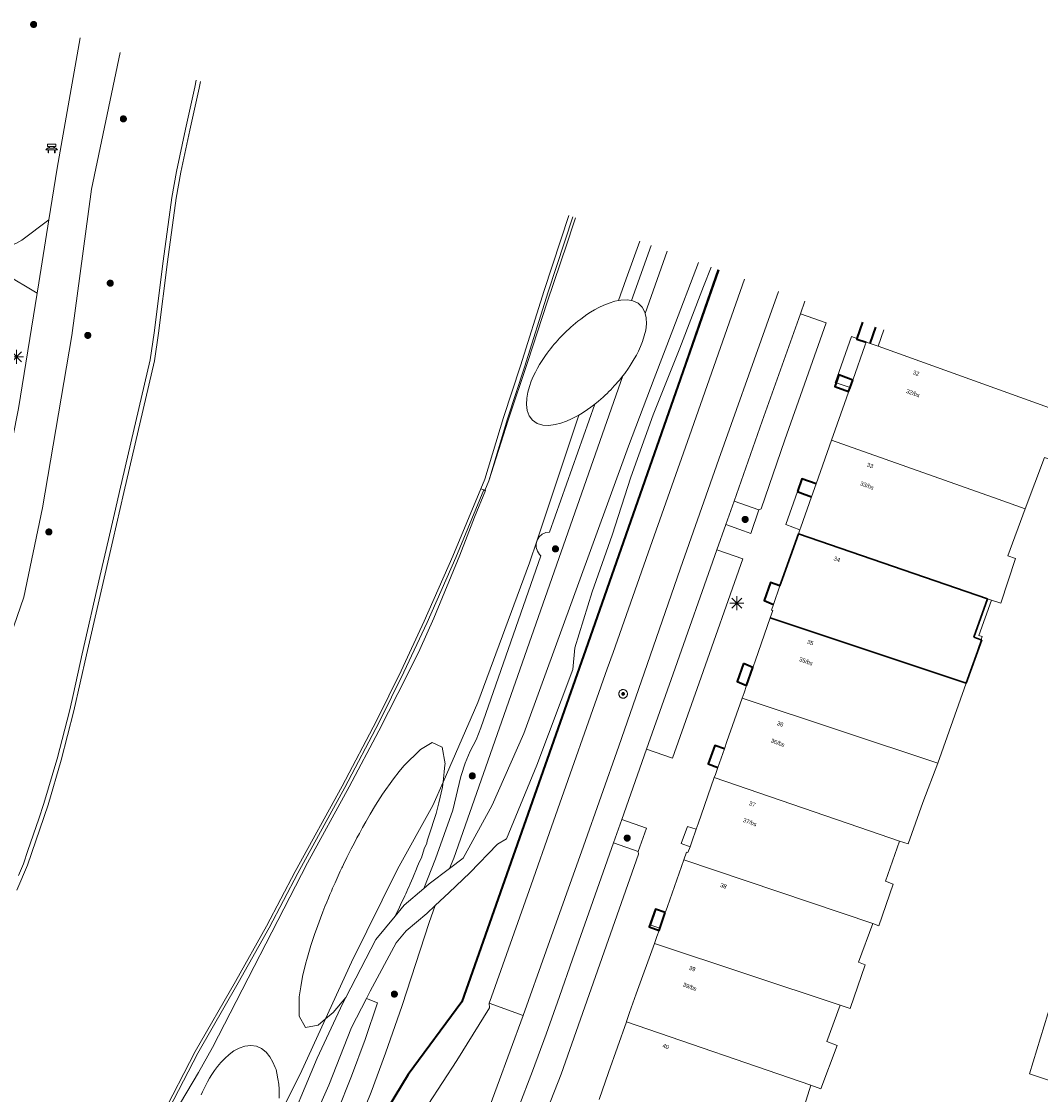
# Model space of a CAD drawing. Header units: metres. Extents: x 135779 to 137489, y 452643 to 455118.
# Tile 476 of 489: x 137075 to 137148, y 454844 to 454922. Entities that reach past the tile are written whole.
import ezdxf
from ezdxf.enums import TextEntityAlignment as Align

# ---------------------------------------------------------------- set-up
doc = ezdxf.new("R2010")
doc.units = ezdxf.units.M
doc.linetypes.add('DGN_Style_3', pattern=[78.572352, 56.123108, -22.449243])
doc.linetypes.add('DGN_Style_4', pattern=[89.853097, 44.898487, -22.449243, 0.056123, -22.449243])
for name, color, linetype, lineweight in [('KTop_BTD_Groenvoorziening', 62, 'Continuous', 13), ('KTop_GBI_Toegangstrap', 40, 'Continuous', 40), ('KTop_NAR_Huisnummer tijdelijk (t)', 7, 'Continuous', 13), ('KTop_OTD_Half verhard', 15, 'Continuous', 13), ('KTop_PAL_Lichtmast', 40, 'Continuous', 13), ('KTop_PND_Grondvlaksituatie van BAG-pand [tachy]', 1, 'Continuous', 13), ('KTop_PND_Pandscheiding', 40, 'Continuous', 13), ('KTop_PND_Voorlopige_pandgeometrie', 1, 'DGN_Style_3', 30), ('KTop_PUT_Inspectie- of rioolput', 15, 'Continuous', 13), ('KTop_SHD_Hek (l)', 15, 'DGN_Style_4', 40), ('KTop_SHD_Kademuur', 16, 'Continuous', 13), ('KTop_STM_Bank', 40, 'Continuous', 13), ('KTop_VGO_Boom', 92, 'Continuous', 13), ('KTop_WGD_Parkeervlak', 251, 'Continuous', 13), ('KTop_WGD_Rijbaan_Lokale weg', 251, 'Continuous', 13), ('KTop_WGD_Voetpad', 251, 'Continuous', 13)]:
    doc.layers.add(name, color=color, linetype=linetype, lineweight=lineweight)
doc.styles.add('Style-ROVUCURSIEF', font='ROVUCURSIEF.shx')

# ---------------------------------------------------------------- blocks, each defined once
blk = doc.blocks.new('PAL_Lichtmast')
at = {"layer": 'KTop_PAL_Lichtmast'}
for p, q in [((-0.354, -0.354), (0.354, 0.354)), ((0.354, -0.354), (-0.354, 0.354)), ((0, -0.5), (0, 0.5)), ((-0.5, 0), (0.5, 0))]:
    blk.add_line(p, q, dxfattribs=at)
blk = doc.blocks.new('PUT_Inspectie-_of_rioolput')
at = {"layer": 'KTop_PUT_Inspectie- of rioolput', "flags": 128}
for points in [[(0.31, 0), (0.308, 0.032), (0.303, 0.064), (0.294, 0.095), (0.283, 0.126), (0.268, 0.155), (0.25, 0.182), (0.23, 0.207), (0.207, 0.23), (0.182, 0.25), (0.154, 0.268), (0.126, 0.283), (0.095, 0.294), (0.064, 0.303), (0.032, 0.308), (0, 0.309), (-0.032, 0.308), (-0.064, 0.303), (-0.096, 0.294), (-0.126, 0.283), (-0.155, 0.268), (-0.182, 0.25), (-0.207, 0.23), (-0.23, 0.207), (-0.25, 0.182), (-0.268, 0.154), (-0.283, 0.126), (-0.294, 0.095), (-0.303, 0.064), (-0.308, 0.032), (-0.309, 0), (-0.308, -0.032), (-0.303, -0.064), (-0.294, -0.096), (-0.283, -0.126), (-0.268, -0.155), (-0.25, -0.182), (-0.23, -0.207), (-0.207, -0.23), (-0.182, -0.25), (-0.155, -0.268), (-0.126, -0.283), (-0.096, -0.294), (-0.064, -0.303), (-0.032, -0.308), (0, -0.309), (0.032, -0.308), (0.064, -0.303), (0.095, -0.294), (0.126, -0.283), (0.155, -0.268), (0.182, -0.25), (0.207, -0.23), (0.23, -0.207), (0.25, -0.182), (0.268, -0.155), (0.283, -0.126), (0.294, -0.096), (0.303, -0.064), (0.308, -0.032), (0.31, 0)], [(0.095, 0), (0.094, 0.009), (0.092, 0.019), (0.09, 0.029), (0.086, 0.038), (0.082, 0.047), (0.076, 0.055), (0.07, 0.063), (0.063, 0.07), (0.055, 0.076), (0.047, 0.082), (0.038, 0.086), (0.029, 0.09), (0.019, 0.092), (0.009, 0.094), (0, 0.094), (-0.01, 0.094), (-0.02, 0.092), (-0.029, 0.09), (-0.039, 0.086), (-0.048, 0.082), (-0.056, 0.076), (-0.064, 0.07), (-0.071, 0.063), (-0.077, 0.055), (-0.082, 0.047), (-0.087, 0.038), (-0.09, 0.029), (-0.093, 0.019), (-0.094, 0.009), (-0.095, 0), (-0.094, -0.01), (-0.093, -0.02), (-0.09, -0.029), (-0.087, -0.039), (-0.082, -0.048), (-0.077, -0.056), (-0.071, -0.064), (-0.064, -0.071), (-0.056, -0.077), (-0.047, -0.082), (-0.039, -0.087), (-0.029, -0.09), (-0.02, -0.093), (-0.01, -0.094), (0, -0.095), (0.009, -0.094), (0.019, -0.093), (0.029, -0.09), (0.038, -0.087), (0.047, -0.082), (0.055, -0.077), (0.063, -0.071), (0.07, -0.064), (0.076, -0.056), (0.082, -0.047), (0.086, -0.039), (0.09, -0.029), (0.092, -0.02), (0.094, -0.01), (0.095, 0)], [(0.035, 0), (0.034, 0.003), (0.034, 0.007), (0.033, 0.01), (0.031, 0.014), (0.03, 0.017), (0.028, 0.02), (0.026, 0.023), (0.023, 0.026), (0.02, 0.028), (0.017, 0.03), (0.014, 0.031), (0.01, 0.033), (0.007, 0.034), (0.003, 0.034), (0, 0.034), (-0.004, 0.034), (-0.007, 0.034), (-0.011, 0.033), (-0.014, 0.031), (-0.018, 0.03), (-0.021, 0.028), (-0.023, 0.026), (-0.026, 0.023), (-0.028, 0.02), (-0.03, 0.017), (-0.032, 0.014), (-0.033, 0.01), (-0.034, 0.007), (-0.035, 0.003), (-0.035, 0), (-0.035, -0.004), (-0.034, -0.007), (-0.033, -0.011), (-0.032, -0.014), (-0.03, -0.018), (-0.028, -0.021), (-0.026, -0.023), (-0.023, -0.026), (-0.021, -0.028), (-0.017, -0.03), (-0.014, -0.032), (-0.011, -0.033), (-0.007, -0.034), (-0.004, -0.035), (0, -0.035), (0.003, -0.035), (0.007, -0.034), (0.01, -0.033), (0.014, -0.032), (0.017, -0.03), (0.02, -0.028), (0.023, -0.026), (0.026, -0.023), (0.028, -0.021), (0.03, -0.017), (0.031, -0.014), (0.033, -0.011), (0.034, -0.007), (0.034, -0.004), (0.035, 0)], [(0.01, 0.02), (0.007, 0.02), (0.005, 0.021), (0.003, 0.022), (0.001, 0.022), (-0.001, 0.022), (-0.004, 0.022), (-0.006, 0.021), (-0.008, 0.02), (-0.01, 0.019), (-0.012, 0.018), (-0.014, 0.017), (-0.016, 0.015), (-0.017, 0.013), (-0.019, 0.012), (-0.02, 0.009), (-0.021, 0.007), (-0.022, 0.005), (-0.022, 0.003), (-0.022, 0.001), (-0.022, -0.001), (-0.022, -0.004), (-0.022, -0.006), (-0.021, -0.008), (-0.02, -0.01), (-0.019, -0.012), (-0.017, -0.014), (-0.016, -0.016), (-0.014, -0.017), (-0.012, -0.019), (-0.01, -0.02), (-0.008, -0.021), (-0.006, -0.022), (-0.003, -0.022), (-0.001, -0.022), (0.001, -0.022), (0.003, -0.022), (0.005, -0.022), (0.008, -0.021), (0.01, -0.02), (0.012, -0.019), (0.014, -0.017), (0.015, -0.016), (0.017, -0.014), (0.018, -0.012), (0.02, -0.01), (0.02, -0.008), (0.021, -0.006), (0.022, -0.003), (0.022, -0.001), (0.022, 0.001), (0.022, 0.003), (0.021, 0.005), (0.02, 0.008), (0.019, 0.01), (0.018, 0.012), (0.017, 0.014), (0.015, 0.015), (0.013, 0.017), (0.012, 0.018), (0.01, 0.02)]]:
    blk.add_lwpolyline(points, dxfattribs=at)
blk = doc.blocks.new('STM_Bank')
at = {"layer": 'KTop_STM_Bank'}
for p, q in [((-0.416, -0.089), (-0.298, 0.019)), ((-0.298, 0.314), (0.298, 0.314)), ((-0.298, 0.143), (-0.298, 0.314)), ((-0.2, 0.143), (-0.298, 0.143)), ((-0.298, 0.019), (-0.2, 0.019)), ((-0.2, 0.019), (-0.2, 0.143)), ((0.157, 0.143), (-0.154, 0.143)), ((-0.154, 0.143), (-0.154, 0.019)), ((-0.154, 0.019), (0.157, 0.019)), ((0.157, 0.019), (0.157, 0.143)), ((0.298, 0.143), (0.203, 0.143)), ((0.203, 0.143), (0.203, 0.019)), ((0.203, 0.019), (0.298, 0.019)), ((0.298, 0.314), (0.298, 0.143)), ((0.298, 0.019), (0.416, -0.089)), ((-0.259, -0.089), (-0.416, -0.089)), ((-0.259, -0.315), (-0.259, -0.089)), ((-0.213, -0.315), (-0.259, -0.315)), ((0.216, -0.089), (-0.213, -0.089)), ((-0.213, -0.089), (-0.213, -0.315)), ((0.216, -0.305), (0.216, -0.089)), ((0.259, -0.305), (0.216, -0.305)), ((0.416, -0.089), (0.259, -0.089)), ((0.259, -0.089), (0.259, -0.305))]:
    blk.add_line(p, q, dxfattribs=at)
blk = doc.blocks.new('VGO_Boom')
at = {"layer": 'KTop_VGO_Boom', "flags": 128}
for points in [[(0.215, 0), (0.214, 0.022), (0.21, 0.045), (0.204, 0.066), (0.196, 0.087), (0.186, 0.108), (0.174, 0.126), (0.16, 0.144), (0.144, 0.16), (0.126, 0.174), (0.107, 0.186), (0.087, 0.196), (0.066, 0.204), (0.045, 0.21), (0.022, 0.214), (-0.001, 0.215), (-0.023, 0.214), (-0.045, 0.21), (-0.067, 0.204), (-0.088, 0.196), (-0.108, 0.186), (-0.127, 0.174), (-0.144, 0.16), (-0.16, 0.144), (-0.174, 0.126), (-0.187, 0.107), (-0.197, 0.087), (-0.205, 0.066), (-0.211, 0.045), (-0.214, 0.022), (-0.215, -0.001), (-0.214, -0.023), (-0.211, -0.045), (-0.205, -0.067), (-0.197, -0.088), (-0.187, -0.108), (-0.174, -0.127), (-0.16, -0.144), (-0.144, -0.16), (-0.127, -0.174), (-0.108, -0.187), (-0.088, -0.197), (-0.067, -0.205), (-0.045, -0.211), (-0.023, -0.214), (0, -0.215), (0.022, -0.214), (0.045, -0.211), (0.066, -0.205), (0.087, -0.197), (0.108, -0.187), (0.126, -0.174), (0.144, -0.16), (0.16, -0.144), (0.174, -0.127), (0.186, -0.108), (0.196, -0.088), (0.204, -0.067), (0.21, -0.045), (0.214, -0.023), (0.215, -0.001)], [(0.155, 0), (0.154, 0.016), (0.152, 0.032), (0.147, 0.048), (0.142, 0.063), (0.134, 0.078), (0.125, 0.091), (0.115, 0.104), (0.104, 0.115), (0.091, 0.125), (0.077, 0.134), (0.063, 0.142), (0.048, 0.147), (0.032, 0.152), (0.016, 0.154), (-0.001, 0.155), (-0.017, 0.154), (-0.033, 0.152), (-0.048, 0.147), (-0.064, 0.142), (-0.078, 0.134), (-0.092, 0.125), (-0.104, 0.115), (-0.116, 0.104), (-0.126, 0.091), (-0.135, 0.077), (-0.142, 0.063), (-0.148, 0.048), (-0.152, 0.032), (-0.155, 0.016), (-0.155, -0.001), (-0.155, -0.017), (-0.152, -0.033), (-0.148, -0.048), (-0.142, -0.064), (-0.135, -0.078), (-0.126, -0.092), (-0.116, -0.104), (-0.104, -0.116), (-0.092, -0.126), (-0.078, -0.135), (-0.064, -0.142), (-0.048, -0.148), (-0.033, -0.152), (-0.017, -0.155), (0, -0.155), (0.016, -0.155), (0.032, -0.152), (0.048, -0.148), (0.063, -0.142), (0.078, -0.135), (0.091, -0.126), (0.104, -0.116), (0.115, -0.104), (0.125, -0.092), (0.134, -0.078), (0.142, -0.064), (0.147, -0.048), (0.152, -0.033), (0.154, -0.017), (0.155, -0.001)], [(0.095, 0), (0.094, 0.01), (0.093, 0.02), (0.09, 0.029), (0.087, 0.039), (0.082, 0.048), (0.077, 0.056), (0.071, 0.064), (0.064, 0.071), (0.056, 0.077), (0.047, 0.082), (0.039, 0.087), (0.029, 0.09), (0.02, 0.093), (0.01, 0.094), (-0.001, 0.095), (-0.01, 0.094), (-0.02, 0.093), (-0.03, 0.09), (-0.039, 0.087), (-0.048, 0.082), (-0.056, 0.077), (-0.064, 0.071), (-0.071, 0.064), (-0.077, 0.056), (-0.083, 0.047), (-0.087, 0.039), (-0.091, 0.029), (-0.093, 0.02), (-0.095, 0.01), (-0.095, -0.001), (-0.095, -0.01), (-0.093, -0.02), (-0.091, -0.03), (-0.087, -0.039), (-0.083, -0.048), (-0.077, -0.056), (-0.071, -0.064), (-0.064, -0.071), (-0.056, -0.077), (-0.048, -0.083), (-0.039, -0.087), (-0.03, -0.091), (-0.02, -0.093), (-0.01, -0.095), (0, -0.095), (0.01, -0.095), (0.02, -0.093), (0.029, -0.091), (0.039, -0.087), (0.048, -0.083), (0.056, -0.077), (0.064, -0.071), (0.071, -0.064), (0.077, -0.056), (0.082, -0.048), (0.087, -0.039), (0.09, -0.03), (0.093, -0.02), (0.094, -0.01), (0.095, -0.001)], [(0.035, 0), (0.035, 0.004), (0.034, 0.007), (0.033, 0.011), (0.032, 0.014), (0.03, 0.018), (0.028, 0.021), (0.026, 0.023), (0.023, 0.026), (0.021, 0.028), (0.017, 0.03), (0.014, 0.032), (0.011, 0.033), (0.007, 0.034), (0.004, 0.035), (-0.001, 0.035), (-0.004, 0.035), (-0.008, 0.034), (-0.011, 0.033), (-0.015, 0.032), (-0.018, 0.03), (-0.021, 0.028), (-0.024, 0.026), (-0.027, 0.023), (-0.029, 0.021), (-0.031, 0.017), (-0.032, 0.014), (-0.034, 0.011), (-0.035, 0.007), (-0.035, 0.004), (-0.035, -0.001), (-0.035, -0.004), (-0.035, -0.008), (-0.034, -0.011), (-0.032, -0.015), (-0.031, -0.018), (-0.029, -0.021), (-0.027, -0.024), (-0.024, -0.027), (-0.021, -0.029), (-0.018, -0.031), (-0.015, -0.032), (-0.011, -0.034), (-0.008, -0.035), (-0.004, -0.035), (0, -0.035), (0.004, -0.035), (0.007, -0.035), (0.011, -0.034), (0.014, -0.032), (0.018, -0.031), (0.021, -0.029), (0.023, -0.027), (0.026, -0.024), (0.028, -0.021), (0.03, -0.018), (0.032, -0.015), (0.033, -0.011), (0.034, -0.008), (0.035, -0.004), (0.035, 0)]]:
    blk.add_lwpolyline(points, dxfattribs=at)

msp = doc.modelspace()

# ---------------------------------------------------------------- linework, layer by layer
at = {"layer": 'KTop_BTD_Groenvoorziening', "flags": 128}
for points in [[(137114.635, 454907.542), (137114.464, 454907.043), (137114.035, 454905.73), (137112.587, 454901.48), (137111.192, 454897.212), (137109.787, 454892.988), (137108.398, 454888.638)], [(137117.733, 454901.597), (137118.287, 454903.166), (137119.265, 454905.859)], [(137118.658, 454901.593), (137120.066, 454905.568)], [(137119.647, 454900.67), (137121.222, 454905.148)], [(137117.733, 454901.597), (137117.461, 454901.545), (137117.045, 454901.418), (137116.662, 454901.265), (137116.312, 454901.098), (137115.996, 454900.927), (137115.71, 454900.756), (137115.452, 454900.589), (137115.218, 454900.426), (137115.004, 454900.269), (137114.807, 454900.117), (137114.625, 454899.969), (137114.456, 454899.826), (137114.297, 454899.687), (137114.146, 454899.55), (137114.003, 454899.416), (137113.865, 454899.282), (137113.733, 454899.15), (137113.604, 454899.017), (137113.477, 454898.882), (137113.352, 454898.746), (137113.229, 454898.606), (137113.105, 454898.463), (137112.981, 454898.314), (137112.856, 454898.158), (137112.729, 454897.995), (137112.599, 454897.821), (137112.466, 454897.637), (137112.33, 454897.438), (137112.189, 454897.223), (137112.045, 454896.989), (137111.897, 454896.732), (137111.746, 454896.45), (137111.595, 454896.139), (137111.448, 454895.795), (137111.313, 454895.419), (137111.198, 454895.01), (137111.12, 454894.576), (137111.097, 454894.13), (137111.15, 454893.696), (137111.295, 454893.304), (137111.54, 454892.985), (137111.875, 454892.762), (137112.276, 454892.643), (137112.713, 454892.62), (137113.156, 454892.673), (137113.584, 454892.78), (137113.984, 454892.922), (137114.351, 454893.083), (137114.683, 454893.253), (137114.876, 454893.362)], [(137118.658, 454901.593), (137118.341, 454901.645), (137117.898, 454901.628), (137117.733, 454901.597)], [(137119.647, 454900.67), (137119.623, 454900.773), (137119.428, 454901.132), (137119.136, 454901.405), (137118.764, 454901.576), (137118.658, 454901.593)], [(137118.041, 454896.188), (137118.169, 454896.356), (137118.435, 454896.727), (137118.561, 454896.922), (137118.716, 454897.157), (137118.862, 454897.402), (137119.012, 454897.671), (137119.163, 454897.967), (137119.312, 454898.294), (137119.455, 454898.655), (137119.581, 454899.048), (137119.68, 454899.471), (137119.733, 454899.913), (137119.721, 454900.356), (137119.647, 454900.67)], [(137105.575, 454860.747), (137105.87, 454861.48), (137118.041, 454896.188)], [(137118.041, 454896.188), (137117.79, 454895.877), (137117.419, 454895.451), (137117.293, 454895.316), (137117.166, 454895.182), (137117.035, 454895.05), (137116.9, 454894.917), (137116.76, 454894.783), (137116.613, 454894.648), (137116.294, 454894.369), (137116.02, 454894.145)], [(137116.02, 454894.145), (137112.76, 454884.94), (137112.486, 454884.9), (137112.234, 454884.784), (137112.026, 454884.601), (137111.879, 454884.367)], [(137114.876, 454893.362), (137114.984, 454893.424), (137115.255, 454893.594), (137115.501, 454893.759), (137115.725, 454893.919), (137115.93, 454894.074), (137116.02, 454894.145)], [(137114.876, 454893.362), (137111.879, 454884.367)], [(137108.109, 454887.942), (137108.146, 454887.927), (137107.363, 454886.015), (137106.315, 454883.279), (137104.449, 454878.757), (137103.431, 454876.5), (137102.552, 454874.695), (137100.478, 454870.643), (137098.35, 454866.619), (137095.345, 454861.147), (137088.515, 454847.864), (137087.498, 454846.057), (137079.127, 454831.959), (137070.516, 454817.617)], [(137103.714, 454859.3), (137104.558, 454861.444), (137105.808, 454864.939), (137106.377, 454867.362), (137106.397, 454867.433), (137106.69, 454868.319), (137107.058, 454869.176), (137107.472, 454870), (137107.824, 454870.852), (137112.146, 454883.233), (137112.046, 454883.329), (137111.891, 454883.559), (137111.808, 454883.823), (137111.804, 454884.1), (137111.879, 454884.367)], [(137111.879, 454884.367), (137111.317, 454882.727), (137107.614, 454872.685), (137105.104, 454866.952)], [(137096.641, 454849.922), (137096.117, 454849.48), (137095.199, 454849.309), (137094.741, 454850.122), (137094.745, 454851.519), (137094.881, 454852.224), (137094.991, 454852.961), (137095.236, 454853.958), (137095.301, 454854.198), (137095.599, 454855.198), (137095.863, 454855.998), (137096.091, 454856.644), (137096.287, 454857.174), (137096.457, 454857.618), (137096.606, 454857.997), (137096.739, 454858.325), (137096.858, 454858.613), (137096.966, 454858.872), (137097.065, 454859.106), (137097.158, 454859.32), (137097.245, 454859.52), (137097.328, 454859.707), (137097.407, 454859.884), (137097.484, 454860.055), (137097.559, 454860.22), (137097.633, 454860.381), (137097.707, 454860.54), (137097.781, 454860.699), (137097.822, 454860.777), (137097.856, 454860.858), (137097.933, 454861.02), (137098.013, 454861.185), (137098.096, 454861.357), (137098.183, 454861.536), (137098.277, 454861.724), (137098.378, 454861.926), (137098.487, 454862.143), (137098.609, 454862.38), (137098.745, 454862.642), (137098.9, 454862.935), (137099.079, 454863.269), (137099.29, 454863.653), (137099.315, 454863.695), (137099.544, 454864.104), (137099.856, 454864.641), (137100.249, 454865.29), (137100.753, 454866.081), (137101.531, 454867.184), (137101.935, 454867.729), (137102.29, 454868.117), (137103.471, 454869.307), (137104.324, 454869.792), (137105.037, 454869.459), (137105.242, 454868.277), (137105.238, 454868.203), (137105.104, 454866.952)], [(137096.641, 454849.922), (137098.505, 454853.998), (137101.826, 454860.685), (137104.37, 454865.276), (137105.104, 454866.952)], [(137105.104, 454866.952), (137105.088, 454866.807), (137105.05, 454866.601), (137104.796, 454865.454), (137104.606, 454864.704), (137104.486, 454864.338), (137104.204, 454863.444), (137103.959, 454862.727), (137103.928, 454862.553), (137103.748, 454862.143), (137103.553, 454861.519), (137103.406, 454861.249), (137103.266, 454860.898), (137103.14, 454860.591), (137103.027, 454860.318), (137102.923, 454860.073), (137102.828, 454859.849), (137102.738, 454859.643), (137102.653, 454859.45), (137102.572, 454859.268), (137102.494, 454859.094), (137102.419, 454858.926), (137102.344, 454858.764), (137102.27, 454858.604), (137102.122, 454858.286), (137102.046, 454858.126), (137101.968, 454857.962), (137101.886, 454857.794), (137101.801, 454857.619), (137101.711, 454857.436), (137101.652, 454857.317)], [(137104.54, 454858.067), (137104.1, 454856.86), (137102.16, 454850.88), (137100.96, 454847.46), (137099.92, 454844.65), (137098.8, 454841.87), (137097.61, 454839.12), (137096.34, 454836.4), (137095.237, 454834.183), (137094.421, 454832.6), (137093.117, 454830.016), (137091.743, 454827.469), (137090.298, 454824.96), (137088.785, 454822.493), (137087.204, 454820.068), (137086.671, 454819.294), (137085.951, 454818.159)], [(137084.019, 454818.833), (137084.294, 454819.149), (137085.466, 454820.675), (137086.574, 454822.248), (137087.615, 454823.866), (137089.131, 454826.49), (137091.054, 454829.962), (137092.908, 454833.472), (137094.69, 454837.019), (137096.528, 454841.001), (137097.482, 454843.204), (137098.525, 454845.801), (137099.494, 454848.428), (137100.388, 454851.081), (137099.584, 454851.382)], [(137096.641, 454849.922), (137097.185, 454850.381), (137098.099, 454851.456)], [(137093.145, 454842.607), (137094.822, 454845.946), (137096.641, 454849.922)], [(137093.318, 454844.22), (137093.319, 454844.536), (137093.307, 454844.873), (137093.278, 454845.232), (137093.226, 454845.611), (137093.145, 454846.007), (137093.104, 454846.273), (137093.027, 454846.413), (137092.864, 454846.814), (137092.648, 454847.194), (137092.375, 454847.526), (137092.047, 454847.786), (137091.673, 454847.95), (137091.267, 454848.008), (137090.852, 454847.961), (137090.445, 454847.823), (137090.061, 454847.615), (137089.71, 454847.36), (137089.396, 454847.078), (137089.117, 454846.785), (137088.873, 454846.49), (137088.658, 454846.201), (137088.47, 454845.921), (137088.305, 454845.652), (137088.158, 454845.394), (137088.027, 454845.148), (137087.91, 454844.911), (137087.805, 454844.684), (137087.709, 454844.464)]]:
    msp.add_lwpolyline(points, dxfattribs=at)
at = {"layer": 'KTop_GBI_Toegangstrap', "flags": 128}
for points in [[(137135.284, 454900.038), (137134.873, 454898.87)], [(137135.836, 454898.506), (137136.241, 454899.691)], [(137134.873, 454898.87), (137134.859, 454898.831), (137135.54, 454898.61)], [(137134.574, 454895.876), (137133.771, 454896.182), (137133.584, 454896.253), (137133.377, 454895.666)], [(137133.377, 454895.666), (137133.286, 454895.407), (137134.281, 454895.047), (137134.385, 454895.34)], [(137134.385, 454895.34), (137134.574, 454895.876)], [(137131.934, 454888.407), (137130.92, 454888.782), (137130.593, 454887.851)], [(137130.593, 454887.851), (137130.781, 454887.782), (137131.606, 454887.479)], [(137129.34, 454881.066), (137128.66, 454881.324), (137128.193, 454880.008), (137128.871, 454879.739)], [(137126.705, 454875.482), (137126.258, 454874.186), (137126.94, 454873.906)], [(137126.94, 454873.906), (137127.397, 454875.208), (137126.705, 454875.482)], [(137125.34, 454869.347), (137124.644, 454869.594), (137124.176, 454868.263), (137124.873, 454868.015)], [(137121.092, 454857.566), (137120.385, 454857.814), (137119.937, 454856.536), (137120.643, 454856.288)], [(137120.643, 454856.288), (137120.644, 454856.288), (137121.092, 454857.566)]]:
    msp.add_lwpolyline(points, dxfattribs=at)
at = {"layer": 'KTop_OTD_Half verhard', "flags": 128}
for points in [[(137057.011, 454890.145), (137060.91, 454895.716), (137061.262, 454896.531), (137061.539, 454897.373), (137061.631, 454897.726), (137062.033, 454898.581), (137062.506, 454899.399), (137062.804, 454899.844), (137063.264, 454900.388), (137063.782, 454900.876), (137064.352, 454901.304), (137064.449, 454901.367), (137065.315, 454901.857), (137066.217, 454902.277), (137066.749, 454902.484), (137074.415, 454905.729), (137074.788, 454905.943), (137076.744, 454907.396)], [(137075.901, 454902.12), (137073.57, 454903.513)]]:
    msp.add_lwpolyline(points, dxfattribs=at)
at = {"layer": 'KTop_PND_Grondvlaksituatie van BAG-pand [tachy]', "flags": 128}
for points in [[(137136.814, 454899.482), (137136.398, 454898.307)], [(137135.54, 454898.61), (137135.473, 454898.422), (137134.574, 454895.876)], [(137135.54, 454898.61), (137135.836, 454898.506)], [(137136.398, 454898.307), (137135.836, 454898.506)], [(137134.574, 454895.876), (137134.385, 454895.34)], [(137134.385, 454895.34), (137133.048, 454891.56)], [(137146.992, 454886.613), (137148.362, 454890.309), (137149.62, 454889.901), (137150.783, 454893.143)], [(137133.048, 454891.56), (137131.934, 454888.407)], [(137131.606, 454887.479), (137131.934, 454888.407)], [(137131.606, 454887.479), (137130.838, 454885.303), (137130.771, 454885.114)], [(137144.552, 454880.045), (137145.22, 454879.816), (137146.293, 454883.037), (137145.742, 454883.241), (137146.992, 454886.613)], [(137130.662, 454884.806), (137129.34, 454881.066)], [(137130.771, 454885.114), (137130.662, 454884.806)], [(137143.806, 454877.196), (137143.889, 454877.439), (137143.655, 454877.51), (137144.552, 454880.045)], [(137128.871, 454879.739), (137128.726, 454879.328), (137128.83, 454879.292), (137128.646, 454878.767)], [(137128.646, 454878.767), (137127.579, 454875.728), (137127.407, 454875.236)], [(137142.738, 454874.07), (137143.806, 454877.196)], [(137127.407, 454875.236), (137126.94, 454873.906)], [(137126.94, 454873.906), (137126.759, 454873.388), (137126.622, 454872.998)], [(137140.704, 454868.322), (137141.772, 454871.367), (137142.738, 454874.07)], [(137126.622, 454872.998), (137125.523, 454869.868), (137125.34, 454869.347)], [(137124.873, 454868.015), (137125.34, 454869.347)], [(137124.873, 454868.015), (137124.691, 454867.496), (137124.616, 454867.281)], [(137137.928, 454862.716), (137138.552, 454862.505), (137139.625, 454865.488), (137140.704, 454868.322)], [(137124.616, 454867.281), (137123.45, 454863.958), (137123.31, 454863.558)], [(137123.31, 454863.558), (137122.996, 454862.666), (137122.869, 454862.304)], [(137122.869, 454862.304), (137122.721, 454861.882), (137122.617, 454861.918), (137122.425, 454861.371)], [(137136.021, 454856.781), (137136.46, 454856.626), (137137.491, 454859.613), (137136.939, 454859.819), (137137.928, 454862.716)], [(137122.425, 454861.371), (137121.244, 454858), (137121.157, 454857.752), (137121.092, 454857.566)], [(137121.092, 454857.566), (137120.7, 454856.448)], [(137133.679, 454850.913), (137134.388, 454850.658), (137135.475, 454853.813), (137134.985, 454853.997), (137136.021, 454856.781)], [(137120.643, 454856.288), (137120.49, 454855.859), (137120.307, 454855.348)], [(137120.7, 454856.448), (137120.643, 454856.288)], [(137120.307, 454855.348), (137119.005, 454851.716), (137118.524, 454850.376), (137118.3, 454849.739), (137118.293, 454849.72)], [(137155.138, 454849.916), (137149.128, 454852.02), (137147.285, 454845.97), (137150.698, 454844.843)], [(137131.557, 454845.165), (137132.28, 454844.899), (137133.463, 454848.002), (137132.701, 454848.286), (137133.679, 454850.913)], [(137118.293, 454849.72), (137117.005, 454846.06), (137116.321, 454844.115)], [(137126.697, 454840.576), (137130.421, 454839.225), (137131.503, 454842.354), (137130.778, 454842.614), (137131.557, 454845.165)]]:
    msp.add_lwpolyline(points, dxfattribs=at)
at = {"layer": 'KTop_PND_Pandscheiding', "flags": 128}
for points in [[(137150.783, 454893.143), (137136.398, 454898.307)], [(137146.992, 454886.613), (137145.038, 454887.306), (137133.048, 454891.56)], [(137144.272, 454880.141), (137141.795, 454880.99), (137130.662, 454884.806)], [(137128.871, 454879.739), (137129.34, 454881.066)], [(137144.552, 454880.045), (137144.272, 454880.141)], [(137128.646, 454878.767), (137142.345, 454874.201), (137142.738, 454874.07)], [(137140.704, 454868.322), (137126.622, 454872.998)], [(137137.928, 454862.716), (137135.002, 454863.704), (137124.616, 454867.281)], [(137122.425, 454861.371), (137136.021, 454856.781)], [(137120.307, 454855.348), (137133.679, 454850.913)], [(137131.557, 454845.165), (137118.293, 454849.72)]]:
    msp.add_lwpolyline(points, dxfattribs=at)
at = {"layer": 'KTop_PND_Voorlopige_pandgeometrie', "flags": 128}
for points in [[(137130.662, 454884.806), (137129.526, 454881.592), (137129.34, 454881.066)], [(137144.272, 454880.141), (137144.272, 454880.141), (137130.662, 454884.806)], [(137143.806, 454877.196), (137143.285, 454877.389), (137144.272, 454880.141)], [(137128.646, 454878.767), (137142.738, 454874.07)], [(137142.738, 454874.07), (137143.852, 454877.179), (137143.806, 454877.196)]]:
    msp.add_lwpolyline(points, dxfattribs=at)
at = {"layer": 'KTop_SHD_Hek (l)', "flags": 128}
for points in [[(137124.91, 454903.808), (137115.513, 454876.926)], [(137115.513, 454876.926), (137106.442, 454851.158)], [(137106.442, 454851.158), (137102.595, 454845.924), (137099.254, 454840.441), (137096.072, 454835.469)]]:
    msp.add_lwpolyline(points, dxfattribs=at)
at = {"layer": 'KTop_SHD_Kademuur', "flags": 128}
for points in [[(137074.442, 454859.179), (137075.208, 454860.969), (137076.69, 454865.323), (137077.639, 454868.533), (137078.546, 454872.072), (137079.455, 454876.12), (137081.335, 454884.332), (137082.137, 454887.787), (137084.337, 454897.27), (137084.638, 454899.241), (137085.283, 454904.382), (137085.896, 454908.96), (137086.238, 454910.825), (137086.88, 454913.856), (137087.553, 454916.886), (137087.647, 454917.348)], [(137074.549, 454860.23), (137074.914, 454861.082), (137075.235, 454862.025), (137076.013, 454864.309), (137076.39, 454865.418), (137077.319, 454868.564), (137077.335, 454868.617), (137078.24, 454872.146), (137078.507, 454873.335), (137079.148, 454876.19), (137080.42, 454881.748), (137081.028, 454884.403), (137081.535, 454886.586), (137081.83, 454887.858), (137084.028, 454897.33), (137084.326, 454899.285), (137084.971, 454904.422), (137085.584, 454909.009), (137085.929, 454910.886), (137086.572, 454913.923), (137087.245, 454916.952), (137087.348, 454917.457)], [(137114.155, 454907.716), (137112.374, 454902.311), (137110.665, 454896.893), (137109.443, 454893.192), (137108.106, 454888.742), (137107.823, 454888.061)], [(137114.445, 454907.611), (137112.668, 454902.216), (137110.959, 454896.798), (137109.738, 454893.099), (137108.398, 454888.638)], [(137108.398, 454888.638), (137108.109, 454887.942)], [(137107.823, 454888.061), (137105.807, 454883.206), (137103.749, 454878.531), (137102.089, 454874.958), (137100.315, 454871.357), (137097.847, 454866.659), (137094.466, 454860.515), (137092.407, 454856.583), (137090.174, 454852.612), (137087.273, 454847.57), (137084.855, 454842.88), (137082.001, 454838.053), (137079.743, 454834.27), (137077.1, 454829.93), (137075.108, 454826.56), (137073.595, 454824.177)], [(137108.026, 454887.976), (137106.009, 454883.119), (137103.949, 454878.44), (137102.287, 454874.863), (137100.511, 454871.257), (137098.041, 454866.555), (137094.659, 454860.411), (137092.6, 454856.478), (137090.365, 454852.503), (137087.466, 454847.464), (137085.047, 454842.773), (137082.19, 454837.941), (137079.931, 454834.156), (137077.288, 454829.817), (137075.296, 454826.445), (137073.779, 454824.056)], [(137107.823, 454888.061), (137108.026, 454887.976)], [(137108.109, 454887.942), (137108.026, 454887.976)]]:
    msp.add_lwpolyline(points, dxfattribs=at)
at = {"layer": 'KTop_WGD_Parkeervlak', "flags": 128}
for points in [[(137130.808, 454900.639), (137128.07, 454892.921), (137126.039, 454887.164)], [(137127.828, 454886.548), (137126.039, 454887.164)], [(137124.799, 454883.674), (137121.652, 454874.755), (137119.739, 454869.332)], [(137117.367, 454862.596), (137114.409, 454854.225), (137113.48, 454851.522), (137112.519, 454848.829), (137111.527, 454846.149), (137110.502, 454843.48), (137109.446, 454840.824)], [(137117.367, 454862.596), (137119.142, 454861.961)]]:
    msp.add_lwpolyline(points, dxfattribs=at)
at = {"layer": 'KTop_WGD_Rijbaan_Lokale weg', "flags": 128}
for points in [[(137085.951, 454818.159), (137086.073, 454818.31), (137086.689, 454819.067), (137086.763, 454819.163), (137087.404, 454819.994), (137088.096, 454820.939), (137088.763, 454821.9), (137089.405, 454822.879), (137090.023, 454823.873), (137092.035, 454827.401), (137093.339, 454829.912), (137094.802, 454832.837), (137095.923, 454835.239), (137096.072, 454835.469), (137098.548, 454839.282), (137102.595, 454845.924), (137106.442, 454851.158), (137115.513, 454876.926), (137119.344, 454887.812), (137121.653, 454894.541), (137123.899, 454901.074), (137124.878, 454903.819)], [(137126.788, 454903.126), (137125.849, 454900.469), (137122.829, 454891.876), (137119.851, 454883.444), (137117.334, 454876.283), (137116.915, 454875.092), (137112.902, 454863.729), (137111.431, 454859.571), (137109.261, 454853.405), (137108.593, 454851.498), (137108.423, 454851.042)], [(137110.862, 454850.155), (137112.529, 454854.812), (137115.207, 454862.358), (137117.755, 454869.535), (137119.791, 454875.414), (137122.194, 454882.354), (137124.946, 454890.184), (137128.379, 454899.826), (137129.224, 454902.24)], [(137126.039, 454887.164), (137125.435, 454885.475)], [(137117.968, 454864.269), (137117.367, 454862.596)], [(137108.423, 454851.042), (137108.432, 454850.717), (137106.097, 454846.932), (137104.037, 454843.773), (137101.421, 454839.772), (137098.736, 454835.505), (137096.63, 454831.755), (137092.953, 454825.058), (137091.771, 454822.745), (137090.977, 454821.339), (137090.161, 454819.945), (137089.322, 454818.566), (137088.461, 454817.2), (137087.577, 454815.848), (137086.65, 454814.498)], [(137108.423, 454851.042), (137110.862, 454850.155)], [(137088.764, 454804.911), (137087.524, 454806.134), (137088.21, 454806.789), (137088.868, 454807.472), (137089.497, 454808.181), (137090.096, 454808.917), (137090.664, 454809.676), (137091.2, 454810.459), (137091.703, 454811.263), (137092.172, 454812.087), (137094.363, 454815.729), (137096.789, 454820.117), (137097.277, 454821.012), (137099.186, 454824.514), (137102.465, 454830.665), (137105.155, 454836.046), (137108.05, 454842.531), (137110.862, 454850.155)]]:
    msp.add_lwpolyline(points, dxfattribs=at)
at = {"layer": 'KTop_WGD_Voetpad', "flags": 128}
for points in [[(137076.744, 454907.396), (137077.337, 454911.114), (137078.998, 454920.491)], [(137081.875, 454919.446), (137079.8, 454909.62), (137078.403, 454899.093), (137076.283, 454886.675), (137074.945, 454880.255), (137072.746, 454873.925), (137072.539, 454873.336), (137071.04, 454869.071), (137067.698, 454863.174), (137063.866, 454857.488), (137058.529, 454852.896), (137053.894, 454850.621), (137050.238, 454849.216), (137046.392, 454848.06), (137040.981, 454847.228), (137035.441, 454846.989), (137029.546, 454847.248), (137013.13, 454848.5), (137000.082, 454849.366), (136991.818, 454849.774), (136988.307, 454849.675)], [(137075.901, 454902.12), (137076.022, 454902.865), (137076.744, 454907.396)], [(137124.386, 454903.998), (137123.847, 454902.598), (137122.128, 454898.182), (137120.226, 454893.376), (137118.615, 454888.887), (137117.261, 454884.73), (137115.833, 454880.647), (137114.584, 454876.615), (137114.435, 454875.062), (137111.838, 454868.182), (137109.658, 454862.869), (137109.025, 454862.487), (137107.02, 454860.423), (137105.541, 454859.008), (137104.54, 454858.067)], [(137105.575, 454860.747), (137106.541, 454861.48), (137108.633, 454865.286), (137110.921, 454870.459), (137118.435, 454891.133), (137120.293, 454895.992), (137121.633, 454899.496), (137123.481, 454904.327)], [(137006.783, 454851.717), (137012.986, 454851.249), (137025.789, 454850.314), (137032.077, 454849.946), (137035.825, 454849.917), (137041.263, 454850.186), (137045.375, 454850.827), (137047.996, 454851.597), (137050.456, 454852.451), (137054.092, 454854.143), (137057.139, 454855.88), (137060.063, 454858.079), (137062.872, 454861.48), (137064.73, 454863.788), (137068.949, 454872.721), (137069.607, 454874.369), (137071.215, 454878.403), (137072.382, 454882.932), (137074.551, 454893.831), (137075.901, 454902.12)], [(137131.127, 454901.549), (137130.808, 454900.639)], [(137127.828, 454886.548), (137127.981, 454886.622), (137129.687, 454891.578), (137132.658, 454900.002), (137130.808, 454900.639)], [(137134.873, 454898.87), (137134.916, 454898.856), (137135.328, 454900.022)], [(137133.377, 454895.666), (137133.323, 454895.684), (137134.475, 454898.999), (137134.873, 454898.87)], [(137134.385, 454895.34), (137133.377, 454895.666)], [(137134.385, 454895.34), (137134.385, 454895.34)], [(137130.771, 454885.114), (137129.762, 454885.485), (137130.593, 454887.851)], [(137125.435, 454885.475), (137126.708, 454885.032), (137127.237, 454884.848), (137127.828, 454886.548)], [(137125.435, 454885.475), (137124.799, 454883.674)], [(137119.739, 454869.332), (137121.612, 454868.667), (137123.526, 454874.093), (137126.676, 454883.02), (137124.799, 454883.674)], [(137126.705, 454875.482), (137127.407, 454875.236)], [(137119.739, 454869.332), (137117.968, 454864.269)], [(137119.142, 454861.961), (137119.746, 454863.65), (137117.968, 454864.269)], [(137122.869, 454862.304), (137122.221, 454862.533), (137122.682, 454863.764), (137123.31, 454863.558)], [(137109.446, 454840.824), (137111.281, 454840.02), (137113.588, 454845.953), (137119.165, 454861.766), (137119.142, 454861.961)], [(137103.714, 454859.3), (137104.105, 454859.63), (137105.575, 454860.747)], [(137101.652, 454857.317), (137102.3, 454858.102), (137103.714, 454859.3)], [(137104.54, 454858.067), (137103.938, 454857.5), (137102.445, 454856.246), (137101.73, 454855.394), (137099.856, 454851.914), (137099.584, 454851.382)], [(137120.7, 454856.448), (137120.04, 454856.663), (137120.436, 454857.796), (137121.092, 454857.566)], [(137098.099, 454851.456), (137100.262, 454855.634), (137101.652, 454857.317)], [(137099.584, 454851.382), (137098.516, 454849.295), (137096.893, 454845.162), (137094.92, 454840.725), (137093.976, 454839.047), (137092.523, 454835.443), (137090.866, 454831.781), (137089.879, 454830.139), (137088.705, 454828.927), (137087.718, 454827.256), (137086.511, 454825.144), (137085.056, 454821.445), (137084.142, 454819.963), (137084.019, 454818.833)], [(137090.127, 454834.118), (137091.022, 454835.711), (137093.581, 454841.203), (137096.037, 454847.107), (137097.885, 454851.043), (137098.099, 454851.456)]]:
    msp.add_lwpolyline(points, dxfattribs=at)

# ---------------------------------------------------------------- block references
at = {"layer": 'KTop_PAL_Lichtmast'}
for p in [(137074.421, 454897.549), (137126.242, 454879.832)]:
    msp.add_blockref('PAL_Lichtmast', p, dxfattribs=at)
at = {"layer": 'KTop_PUT_Inspectie- of rioolput', "rotation": 340.8981401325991}
msp.add_blockref('PUT_Inspectie-_of_rioolput', (137118.056, 454873.301), dxfattribs=at)
at = {"layer": 'KTop_STM_Bank'}
msp.add_blockref('STM_Bank', (137076.94, 454912.539), dxfattribs=at)
at = {"layer": 'KTop_VGO_Boom'}
for p in [(137075.645, 454921.46), (137082.104, 454914.665), (137081.159, 454902.844), (137079.54, 454899.091), (137126.836, 454885.853), (137076.747, 454884.95), (137113.186, 454883.73), (137107.206, 454867.4), (137118.351, 454862.929), (137101.599, 454851.705)]:
    msp.add_blockref('VGO_Boom', p, dxfattribs=at)

# ---------------------------------------------------------------- texts
at = {"layer": 'KTop_NAR_Huisnummer tijdelijk (t)', "style": 'Style-ROVUCURSIEF'}
for s, p in [('32', (137138.919, 454896.45)), ('32/bs', (137138.44, 454895.104)), ('33', (137135.608, 454889.81)), ('33/bs', (137135.128, 454888.464)), ('34', (137133.225, 454883.068)), ('35', (137131.307, 454877.073)), ('35/bs', (137130.736, 454875.816)), ('36', (137129.141, 454871.215)), ('36/bs', (137128.705, 454869.961)), ('37', (137127.134, 454865.451)), ('37/bs', (137126.701, 454864.24)), ('38', (137125.06, 454859.57)), ('39', (137122.813, 454853.614)), ('39/bs', (137122.377, 454852.407)), ('40', (137120.907, 454848.02))]:
    msp.add_text(s, height=0.3, rotation=340.3, dxfattribs=at).set_placement(p, align=Align.MIDDLE_LEFT)

doc.saveas('drawing.dxf')
